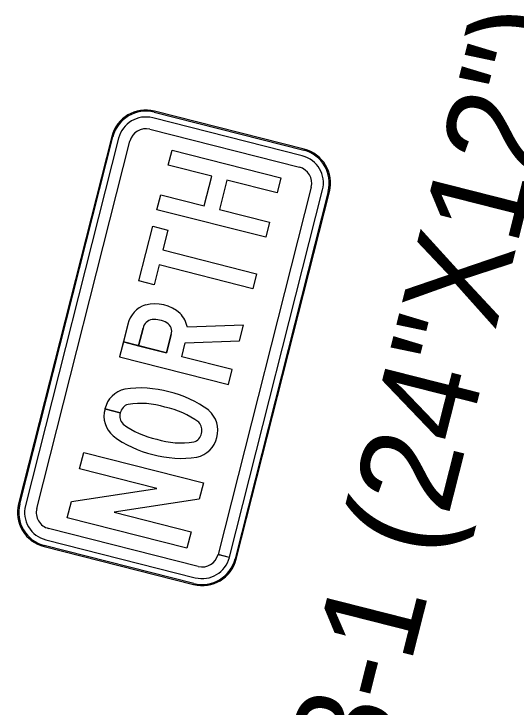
# Model space of a CAD drawing. Extents: x 670257 to 671518, y 737783 to 738188.
# Drawn here: x 670271.667 to 670272.954, y 738177.798 to 738179.575 of the extents above; entities that cross this region are included whole.
import ezdxf

# ---------------------------------------------------------------- set-up
doc = ezdxf.new("R2010")
doc.units = 0
doc.layers.add('R_SIGN_ANNOT', color=7, linetype='Continuous')
doc.layers.add('R_SIGN_HWY102', color=7, linetype='Continuous')

msp = doc.modelspace()

# ---------------------------------------------------------------- linework, layer by layer
at = {"layer": 'R_SIGN_HWY102'}
for p, q in [((670272.0265, 738179.323), (670272.0265, 738179.323)), ((670272.0265, 738179.323), (670272.41, 738179.2257)), ((670272.4107, 738179.2286), (670272.0272, 738179.3259)), ((670272.4107, 738179.2286), (670272.0272, 738179.3259)), ((670272.4063, 738179.2112), (670272.0228, 738179.3085)), ((670272.0154, 738179.2794), (670272.3989, 738179.1821)), ((670271.9179, 738179.2608), (670271.679, 738178.319)), ((670271.9179, 738179.2608), (670271.679, 738178.319)), ((670271.6819, 738178.3183), (670271.9208, 738179.2601)), ((670271.9353, 738179.2564), (670271.6965, 738178.3146)), ((670271.9208, 738179.2601), (670271.9208, 738179.2601)), ((670271.7255, 738178.3072), (670271.9644, 738179.249)), ((670272.41, 738179.2257), (670272.41, 738179.2257)), ((670272.4293, 738179.1311), (670272.1905, 738178.1896)), ((670272.2195, 738178.1822), (670272.4583, 738179.1237)), ((670272.4728, 738179.1201), (670272.234, 738178.1783)), ((670272.2369, 738178.1775), (670272.4758, 738179.1193)), ((670272.2369, 738178.1776), (670272.4758, 738179.1193)), ((670272.4729, 738179.1201), (670272.4728, 738179.1201)), ((670272.2555, 738178.7775), (670272.1116, 738178.7717)), ((670271.9397, 738178.5524), (670271.9004, 738178.5624)), ((670271.9004, 738178.5624), (670271.9397, 738178.5524)), ((670271.9397, 738178.5524), (670271.9004, 738178.5624)), ((670271.9004, 738178.5624), (670271.9397, 738178.5524)), ((670271.682, 738178.3183), (670271.6819, 738178.3183)), ((670272.1394, 738178.159), (670271.7559, 738178.2562)), ((670271.7485, 738178.2272), (670272.132, 738178.1299)), ((670271.7441, 738178.2097), (670272.1276, 738178.1124)), ((670271.7441, 738178.2097), (670272.1276, 738178.1124)), ((670272.1284, 738178.1153), (670271.7448, 738178.2127)), ((670271.7448, 738178.2127), (670271.7448, 738178.2126)), ((670272.2195, 738178.182), (670272.1904, 738178.1893)), ((670272.1905, 738178.1896), (670272.2195, 738178.1822)), ((670272.2369, 738178.1775), (670272.234, 738178.1783)), ((670272.234, 738178.1783), (670272.234, 738178.1783)), ((670272.234, 738178.1783), (670272.2369, 738178.1776)), ((670272.1284, 738178.1154), (670272.1284, 738178.1153))]:
    msp.add_line(p, q, dxfattribs=at)
for points in [[(670272.0336, 738179.0732), (670272.0434, 738179.1116), (670272.1549, 738179.0833), (670272.1741, 738179.159), (670272.0625, 738179.1872), (670272.0723, 738179.2257), (670272.3512, 738179.155), (670272.3415, 738179.1165), (670272.2132, 738179.149), (670272.194, 738179.0734), (670272.3223, 738179.0409), (670272.3125, 738179.0024)], [(670272.0336, 738179.0732), (670272.0434, 738179.1116), (670272.1549, 738179.0833), (670272.1741, 738179.159), (670272.0625, 738179.1872), (670272.0723, 738179.2257), (670272.3512, 738179.155), (670272.3415, 738179.1165), (670272.2132, 738179.149), (670272.194, 738179.0734), (670272.3223, 738179.0409), (670272.3125, 738179.0024)], [(670272.0336, 738179.0732), (670272.0434, 738179.1116), (670272.1549, 738179.0833), (670272.1741, 738179.159), (670272.0625, 738179.1872), (670272.0723, 738179.2257), (670272.3512, 738179.155), (670272.3415, 738179.1165), (670272.2132, 738179.149), (670272.194, 738179.0734), (670272.3223, 738179.0409), (670272.3125, 738179.0024)], [(670272.0392, 738178.9316), (670272.0264, 738178.8807), (670271.9873, 738178.8906), (670272.0229, 738179.0308), (670272.0619, 738179.0209), (670272.049, 738178.9701), (670272.2889, 738178.9092), (670272.2791, 738178.8707)], [(670272.0392, 738178.9316), (670272.0264, 738178.8807), (670271.9873, 738178.8906), (670272.0229, 738179.0308), (670272.0619, 738179.0209), (670272.049, 738178.9701), (670272.2889, 738178.9092), (670272.2791, 738178.8707)], [(670272.0392, 738178.9316), (670272.0264, 738178.8807), (670271.9873, 738178.8906), (670272.0229, 738179.0308), (670272.0619, 738179.0209), (670272.049, 738178.9701), (670272.2889, 738178.9092), (670272.2791, 738178.8707)], [(670271.8143, 738178.3255), (670272.033, 738178.3587), (670271.8354, 738178.4089), (670271.8462, 738178.4512), (670272.153, 738178.3734), (670272.1422, 738178.331), (670271.9239, 738178.2979), (670272.1212, 738178.2479), (670272.1104, 738178.2056), (670271.8036, 738178.2834)], [(670271.8143, 738178.3255), (670272.033, 738178.3587), (670271.8354, 738178.4089), (670271.8462, 738178.4512), (670272.153, 738178.3734), (670272.1422, 738178.331), (670271.9239, 738178.2979), (670272.1212, 738178.2479), (670272.1104, 738178.2056), (670271.8036, 738178.2834)], [(670271.8143, 738178.3255), (670272.033, 738178.3587), (670271.8354, 738178.4089), (670271.8462, 738178.4512), (670272.153, 738178.3734), (670272.1422, 738178.331), (670271.9239, 738178.2979), (670272.1212, 738178.2479), (670272.1104, 738178.2056), (670271.8036, 738178.2834)]]:
    msp.add_lwpolyline(points, close=True, dxfattribs=at)
for points in [[(670271.9592, 738178.7797), (670271.9379, 738178.6957), (670272.2168, 738178.625), (670272.2265, 738178.6634), (670272.0974, 738178.6962), (670272.1064, 738178.7317), (670272.2453, 738178.7373), (670272.2555, 738178.7775)], [(670271.9592, 738178.7797), (670271.9476, 738178.7342), (670271.9867, 738178.7243), (670271.9982, 738178.7698)], [(670271.9592, 738178.7797), (670271.9476, 738178.7342), (670271.9867, 738178.7243), (670271.9982, 738178.7698)], [(670272.2168, 738178.625), (670272.2265, 738178.6634), (670272.0974, 738178.6962), (670272.1064, 738178.7317), (670272.2453, 738178.7373), (670272.2555, 738178.7775), (670272.1116, 738178.7717)], [(670272.2168, 738178.625), (670272.2265, 738178.6634), (670272.0974, 738178.6962), (670272.1064, 738178.7317), (670272.2453, 738178.7373), (670272.2555, 738178.7775), (670272.1116, 738178.7717)], [(670272.0703, 738178.7531), (670272.0584, 738178.7061), (670271.9476, 738178.7342), (670271.9379, 738178.6957), (670272.2168, 738178.625)], [(670272.0703, 738178.7531), (670272.0584, 738178.7061), (670271.9476, 738178.7342), (670271.9379, 738178.6957), (670272.2168, 738178.625)], [(670271.9982, 738178.7698), (670271.9867, 738178.7243), (670272.0584, 738178.7061), (670272.0703, 738178.7531)]]:
    msp.add_lwpolyline(points, dxfattribs=at)
for centre, major_axis, ratio, start_param, end_param in [((670272.0051, 738179.2387), (0.0221, 0.0872), 0.999584, 0, 1.570796), ((670272.0051, 738179.2387), (0.0221, 0.0872), 0.999584, 0, 1.570796), ((670272.0051, 738179.2387), (0.0214, 0.0843), 0.999584, 0, 1.570796), ((670272.0051, 738179.2387), (0.0177, 0.0698), 0.999584, 0, 1.570796), ((670272.0051, 738179.2387), (0.0103, 0.0407), 0.999584, 0, 1.570796), ((670272.3886, 738179.1414), (0.0214, 0.0843), 0.999584, 4.712389, 6.283185), ((670272.3886, 738179.1414), (0.0221, 0.0872), 0.999584, 4.712389, 6.283185), ((670272.3886, 738179.1414), (0.0221, 0.0872), 0.999584, 4.712389, 6.283185), ((670272.3886, 738179.1414), (0.0177, 0.0698), 0.999584, 4.712389, 6.283185), ((670272.3886, 738179.1414), (0.0103, 0.0407), 0.999584, 4.712389, 6.283185), ((670272.0266, 738178.7641), (-0.0671, 0.017), 0.98541, 5.284461, 6.303565), ((670272.0266, 738178.7641), (-0.0671, 0.017), 0.98541, 5.284461, 6.303565), ((670272.0266, 738178.7641), (-0.0671, 0.017), 0.98541, 5.284461, 6.303565), ((670272.0287, 738178.7371), (-0.0931, 0.0236), 0.98541, 4.22428, 5.21411), ((670272.0287, 738178.7371), (-0.0931, 0.0236), 0.98541, 4.22428, 5.21411), ((670272.0287, 738178.7371), (-0.0931, 0.0236), 0.98541, 4.22428, 5.21411), ((670272.0444, 738178.7599), (-0.0663, 0.0168), 0.98541, 3.569693, 4.167803), ((670272.0444, 738178.7599), (-0.0663, 0.0168), 0.98541, 3.569693, 4.167803), ((670272.0444, 738178.7599), (-0.0663, 0.0168), 0.98541, 3.569693, 4.167803), ((670272.0272, 738178.7635), (-0.0287, 0.0073), 0.98541, 5.168949, 6.317293), ((670272.0272, 738178.7635), (-0.0287, 0.0073), 0.98541, 5.168949, 6.317293), ((670272.0272, 738178.7635), (-0.0287, 0.0073), 0.98541, 5.168949, 6.317293), ((670272.0243, 738178.7189), (-0.072, 0.0183), 0.98541, 4.469957, 5.002454), ((670272.0243, 738178.7189), (-0.072, 0.0183), 0.98541, 4.469957, 5.002454), ((670272.0243, 738178.7189), (-0.072, 0.0183), 0.98541, 4.469957, 5.002454), ((670272.0457, 738178.7615), (-0.0252, 0.0064), 0.98541, 3.056737, 4.417555), ((670272.0457, 738178.7615), (-0.0252, 0.0064), 0.98541, 3.056737, 4.417555), ((670272.0457, 738178.7615), (-0.0252, 0.0064), 0.98541, 3.056737, 4.417555), ((670271.9667, 738178.548), (-0.0657, 0.0167), 0.987317, 5.182411, 6.318105), ((670271.9667, 738178.548), (-0.0657, 0.0167), 0.987317, 5.182411, 6.317893), ((670271.9667, 738178.548), (-0.0657, 0.0167), 0.987317, 5.182411, 6.317893), ((670271.9927, 738178.3466), (-0.2645, 0.0671), 0.987317, 4.692766, 5.109028), ((670271.9927, 738178.3466), (-0.2645, 0.0671), 0.987317, 4.692766, 5.109028), ((670271.9927, 738178.3466), (-0.2645, 0.0671), 0.987317, 4.692766, 5.109028), ((670272.0031, 738178.344), (-0.2645, 0.0671), 0.987317, 4.31575, 4.732012), ((670272.0031, 738178.344), (-0.2645, 0.0671), 0.987317, 4.31575, 4.732012), ((670272.0031, 738178.344), (-0.2645, 0.0671), 0.987317, 4.31575, 4.732012), ((670271.9928, 738178.3648), (-0.2078, 0.0527), 0.987317, 4.667051, 5.113562), ((670271.9928, 738178.3648), (-0.2078, 0.0527), 0.987317, 4.667051, 5.113562), ((670271.9928, 738178.3648), (-0.2078, 0.0527), 0.987317, 4.667051, 5.113562), ((670271.9656, 738178.5435), (-0.0657, 0.0167), 0.987317, 6.248265, 7.383959), ((670271.9656, 738178.5435), (-0.0657, 0.0167), 0.987317, 6.248265, 7.383959), ((670271.9656, 738178.5435), (-0.0657, 0.0167), 0.987317, 6.248265, 7.383959), ((670271.9682, 738178.5468), (-0.0281, 0.0071), 0.987317, 5.258281, 6.33678), ((670271.9682, 738178.5468), (-0.0281, 0.0071), 0.987317, 5.258281, 6.336283), ((670271.9682, 738178.5468), (-0.0281, 0.0071), 0.987317, 5.258281, 6.336283), ((670272.0117, 738178.36), (-0.2078, 0.0527), 0.987317, 4.311216, 4.757727), ((670272.0117, 738178.36), (-0.2078, 0.0527), 0.987317, 4.311216, 4.757727), ((670272.0117, 738178.36), (-0.2078, 0.0527), 0.987317, 4.311216, 4.757727), ((670272.1219, 738178.5086), (-0.0657, 0.0167), 0.987317, 3.106673, 4.242367), ((670272.1219, 738178.5086), (-0.0657, 0.0167), 0.987317, 3.106673, 4.242367), ((670272.1219, 738178.5086), (-0.0657, 0.0167), 0.987317, 3.106673, 4.242367), ((670271.9674, 738178.5438), (-0.0281, 0.0071), 0.987317, 6.22959, 7.30809), ((670271.9674, 738178.5438), (-0.0281, 0.0071), 0.987317, 6.22959, 7.30809), ((670271.9674, 738178.5438), (-0.0281, 0.0071), 0.987317, 6.22959, 7.30809), ((670272.0758, 738178.6921), (-0.2078, 0.0527), 0.987317, 1.169623, 1.616135), ((670272.0758, 738178.6921), (-0.2078, 0.0527), 0.987317, 1.169623, 1.616135), ((670272.0758, 738178.6921), (-0.2078, 0.0527), 0.987317, 1.169623, 1.616135), ((670272.1201, 738178.5083), (-0.0281, 0.0071), 0.987317, 3.087997, 4.166497), ((670272.1201, 738178.5083), (-0.0281, 0.0071), 0.987317, 3.087997, 4.166497), ((670272.1201, 738178.5083), (-0.0281, 0.0071), 0.987317, 3.087997, 4.166497), ((670272.0844, 738178.7081), (-0.2645, 0.0671), 0.987317, 1.174158, 1.59042), ((670272.0844, 738178.7081), (-0.2645, 0.0671), 0.987317, 1.174158, 1.59042), ((670272.0844, 738178.7081), (-0.2645, 0.0671), 0.987317, 1.174158, 1.59042), ((670272.1193, 738178.5053), (-0.0281, 0.0071), 0.987317, 2.116688, 3.195188), ((670272.1193, 738178.5053), (-0.0281, 0.0071), 0.987317, 2.116688, 3.195188), ((670272.1193, 738178.5053), (-0.0281, 0.0071), 0.987317, 2.116688, 3.195188), ((670272.1208, 738178.5041), (-0.0657, 0.0167), 0.987317, 2.040819, 3.176513), ((670272.1208, 738178.5041), (-0.0657, 0.0167), 0.987317, 2.040819, 3.176513), ((670272.1208, 738178.5041), (-0.0657, 0.0167), 0.987317, 2.040819, 3.176513), ((670272.0947, 738178.6873), (-0.2078, 0.0527), 0.987317, 1.525458, 1.97197), ((670272.0947, 738178.6873), (-0.2078, 0.0527), 0.987317, 1.525458, 1.97197), ((670272.0947, 738178.6873), (-0.2078, 0.0527), 0.987317, 1.525458, 1.97197), ((670272.0948, 738178.7055), (-0.2645, 0.0671), 0.987317, 1.551173, 1.967435), ((670272.0948, 738178.7055), (-0.2645, 0.0671), 0.987317, 1.551173, 1.967435), ((670272.0948, 738178.7055), (-0.2645, 0.0671), 0.987317, 1.551173, 1.967435), ((670271.7662, 738178.2969), (0.0221, 0.0872), 0.999584, 1.570796, 3.141593), ((670271.7662, 738178.2969), (0.0221, 0.0872), 0.999584, 1.570796, 3.141593), ((670271.7662, 738178.2969), (0.0214, 0.0843), 0.999584, 1.570796, 3.141593), ((670271.7662, 738178.2969), (0.0177, 0.0698), 0.999584, 1.570796, 3.141593), ((670271.7662, 738178.2969), (0.0103, 0.0407), 0.999584, 1.570796, 3.141593), ((670272.1497, 738178.1996), (0.0103, 0.0407), 0.999584, 3.141593, 4.712389), ((670272.1497, 738178.1996), (0.0221, 0.0872), 0.999584, 3.141593, 4.712389), ((670272.1497, 738178.1996), (0.0221, 0.0872), 0.999584, 3.141593, 4.712389), ((670272.1497, 738178.1996), (0.0214, 0.0843), 0.999584, 3.141593, 4.712389), ((670272.1497, 738178.1996), (0.0177, 0.0698), 0.999584, 3.141593, 4.712389)]:
    msp.add_ellipse(centre, major_axis=major_axis, ratio=ratio, start_param=start_param, end_param=end_param, dxfattribs=at)

# ---------------------------------------------------------------- texts
at = {"layer": 'R_SIGN_ANNOT'}
msp.add_text('M3-1 (24"X12")', height=0.25, rotation=75.7686, dxfattribs=at).set_placement((670272.5424, 738177.3482))

doc.saveas('drawing.dxf')
